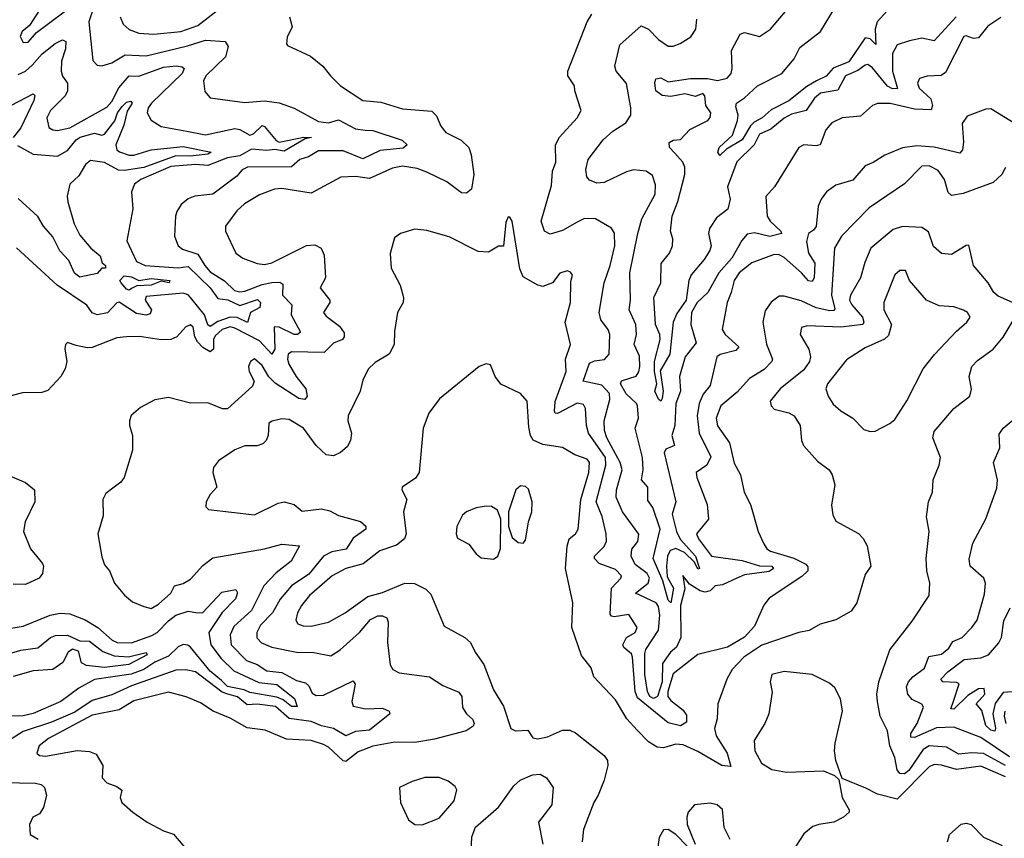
# Model space of a CAD drawing. Extents: x 1552294 to 1694791, y 811929 to 917222.
# Tile 606 of 643: x 1662571 to 1666570, y 900769 to 904093. Entities that reach past the tile are written whole.
import ezdxf

# ---------------------------------------------------------------- set-up
doc = ezdxf.new("R2010")
doc.units = 0

msp = doc.modelspace()

# ---------------------------------------------------------------- linework, layer by layer
at = {"layer": '0CON10XD'}
for points in [[(1662652.4, 904135), (1662610.9, 904069.1), (1662581.4, 904045), (1662573.1, 904025), (1662585, 904001.4), (1662605, 904002.5), (1662639.3, 904040.7), (1662805, 904166.5)], [(1663115, 904035.2), (1663225, 904044.8), (1663295, 904069.1), (1663415, 904163.5)], [(1666135, 904175.6), (1666052.7, 904085), (1666044.8, 904055), (1666047.5, 903992.5), (1666025.5, 904015.5), (1666005, 904019.6), (1665938, 903922), (1665875, 903897.1), (1665845.9, 903864.1), (1665806.9, 903845), (1665767.6, 903822.4), (1665695, 903763.2), (1665623, 903727), (1665586.4, 903695), (1665553.3, 903676.6), (1665538.3, 903661.7), (1665505, 903606.1), (1665442, 903568), (1665415, 903542), (1665405.8, 903555), (1665412.1, 903575), (1665465.8, 903624.3), (1665486.3, 903683.7), (1665489.2, 903705), (1665479.2, 903739.2), (1665481.7, 903755), (1665515, 903775.6), (1665567.4, 903825), (1665665.7, 903874.3), (1665716.1, 903933.9), (1665739, 903981), (1665823.1, 904045), (1665883.8, 904145)], [(1662871.8, 904145), (1662851.2, 904085), (1662867.8, 903927.8), (1662885, 903908.6), (1662905, 903906.5), (1662945, 903918.8), (1662999.5, 903950.5), (1663085, 903947.2), (1663253, 903987), (1663325, 904010.3), (1663405, 904005.4), (1663417.5, 903985), (1663406.9, 903943.1), (1663326.4, 903865), (1663316.7, 903845), (1663322.4, 903802.4), (1663345, 903776), (1663485, 903756.9), (1663565, 903764.4), (1663625, 903755.5), (1663685, 903734), (1663785, 903680), (1663825, 903674.7), (1663865, 903687.2), (1663935, 903649.7), (1663974.3, 903644.3), (1664005, 903643.1), (1664123.6, 903603.6), (1664144.3, 903585), (1664128.4, 903571.6), (1664035, 903562.7), (1663965, 903528), (1663885, 903561.4), (1663785, 903560.8), (1663744, 903536), (1663709.2, 903525), (1663674.7, 903495.3), (1663496.2, 903495), (1663475, 903483.8), (1663452.7, 903457.3), (1663355, 903385.4), (1663282.6, 903377.4), (1663255, 903365.6), (1663227.1, 903342.9), (1663208.5, 903315), (1663203.5, 903295), (1663200, 903215), (1663214.4, 903175), (1663232.1, 903162.1), (1663295, 903141.8), (1663322.2, 903095), (1663345, 903069.5), (1663402.7, 903032.7), (1663443.8, 902993.8), (1663465, 902988.1), (1663485, 902990.6), (1663555, 903018), (1663595, 903026.3), (1663626.9, 903026.9), (1663638.9, 903018.9), (1663637.8, 902975), (1663676.1, 902936.1), (1663672.8, 902895), (1663710.8, 902825), (1663699.2, 902815), (1663685, 902814.8), (1663625, 902845.2), (1663604.3, 902845.7), (1663606.6, 902755), (1663595.3, 902734.7), (1663545, 902789.4), (1663445, 902841.1), (1663425, 902845.7), (1663393.1, 902835), (1663365, 902809.2), (1663358.4, 902795), (1663357.9, 902755), (1663345, 902745.3), (1663315, 902762.8), (1663293.5, 902785), (1663282.4, 902805), (1663275.4, 902845.4), (1663263.9, 902853.9), (1663245, 902846), (1663209.2, 902805), (1663185, 902794.6), (1663145, 902793.8), (1663057.2, 902807.2), (1663005, 902805.5), (1662965, 902801.1), (1662865, 902762.2), (1662845, 902760.6), (1662800.6, 902770.6), (1662765, 902782.5), (1662757.5, 902775), (1662753.6, 902756.4), (1662761.9, 902705), (1662755.6, 902675), (1662738.6, 902645), (1662685, 902587.1), (1662661.1, 902578.9), (1662582, 902578), (1662515, 902560)], [(1665484, 901826), (1665425, 901798.3), (1665394.8, 901795.2), (1665375.2, 901774.8), (1665355, 901769.1), (1665333.9, 901773.9), (1665291.5, 901801.5), (1665264.1, 901835.9), (1665272.1, 901782.1), (1665254.4, 901715), (1665256.1, 901585), (1665238.2, 901545), (1665214.2, 901525), (1665181.1, 901478.9), (1665180.3, 901405), (1665160.7, 901345), (1665145, 901336.9), (1665130.7, 901345), (1665120.6, 901365), (1665109.1, 901435), (1665110.4, 901519.6), (1665114, 901536), (1665165.7, 901614.3), (1665170.1, 901675), (1665165, 901711.1), (1665155.7, 901725), (1665072.5, 901765), (1665123, 901805), (1665129.2, 901825), (1665118.9, 901845), (1665070.8, 901880.8), (1665054.2, 901915), (1665056.7, 901943.3), (1665081.1, 901975), (1665085.9, 902004.1), (1665018.9, 902095), (1664993.8, 902155), (1664994.8, 902185), (1665017.7, 902265), (1665009.4, 902295), (1664955.2, 902395), (1664946.5, 902425), (1664944.8, 902465), (1664968.2, 902551.8), (1664965.6, 902575), (1664935, 902608.8), (1664858.9, 902625), (1664885, 902698.8), (1664905, 902708.8), (1664946.5, 902713.5), (1664964.7, 902735), (1664967.6, 902815), (1664960.6, 902835), (1664930.4, 902875), (1664924.7, 902905), (1664944.8, 903025), (1664969.2, 903095), (1664987.4, 903175), (1664986.1, 903226.1), (1664975, 903247.5), (1664910, 903285), (1664865, 903286.7), (1664835, 903271.6), (1664775, 903237.5), (1664725, 903222.9), (1664701.9, 903235), (1664688.9, 903275), (1664730.5, 903419.5), (1664735, 903478.8), (1664748.2, 903515), (1664747.6, 903585), (1664763.7, 903616.3), (1664835.6, 903695), (1664851.1, 903725), (1664825.5, 903805), (1664824.4, 903825), (1664797.1, 903865), (1664796.9, 903885), (1664875.5, 904085), (1664894, 904116)], [(1666374.4, 904105.6), (1666285, 904006.9), (1666235, 904018.5), (1666185, 904007.1), (1666135, 903991.8), (1666115, 903956.2), (1666115.7, 903885), (1666136.4, 903813.6), (1666115, 903812.8), (1666095, 903823.3), (1666035, 903898.4), (1666015, 903911.6), (1666005, 903909.3), (1665975, 903886.7), (1665924.7, 903865), (1665893.4, 903806.6), (1665823.2, 903795), (1665798.7, 903775), (1665765.1, 903724.9), (1665705, 903709.6), (1665675, 903693.3), (1665621.6, 903648.4), (1665575, 903628.7), (1665554.3, 903585.7), (1665483.4, 903516.6), (1665446, 903415), (1665456.5, 903365), (1665446.3, 903323.7), (1665400.8, 903289.2), (1665372, 903245), (1665368.4, 903225), (1665378.8, 903175), (1665373.7, 903156.3), (1665350.8, 903119.2), (1665297.7, 903057.7), (1665289, 903035), (1665278, 902955), (1665239.9, 902900.1), (1665224.5, 902865), (1665211.9, 902735), (1665172.6, 902667.4), (1665184.7, 902585), (1665180, 902555), (1665175, 902543.8), (1665165, 902551.9), (1665150.3, 902585), (1665158.8, 902615), (1665148.6, 902665), (1665148.7, 902705), (1665172.6, 902795), (1665170.4, 902815), (1665153, 902855), (1665145.9, 902965), (1665175.3, 903025), (1665176.5, 903103.5), (1665209.5, 903145), (1665221.6, 903175), (1665223.7, 903203.7), (1665214.1, 903235), (1665220.7, 903295), (1665244.4, 903355), (1665271.6, 903465), (1665271.8, 903495), (1665264.7, 903515), (1665231.1, 903551.1), (1665209.5, 903575), (1665209.2, 903595), (1665225, 903603.6), (1665255, 903606.9), (1665293, 903647), (1665365, 903683.5), (1665375, 903696.2), (1665377.5, 903715), (1665356.9, 903745), (1665353.9, 903783.9), (1665345, 903793.3), (1665315, 903781.9), (1665272.5, 903792.5), (1665215, 903780.9), (1665180, 903785), (1665154.7, 903805), (1665150.2, 903835), (1665155, 903853.5), (1665175, 903857.5), (1665205, 903841.2), (1665295, 903855.2), (1665364.1, 903854.1), (1665405, 903846.1), (1665444.6, 903855.4), (1665460, 903875), (1665464.3, 903895), (1665462.1, 903967.9), (1665497.5, 904035), (1665515, 904041.8), (1665575, 904025.5), (1665620.5, 904055), (1665687.8, 904135)], [(1663666.7, 904105), (1663677.5, 904065), (1663657.7, 904022.3), (1663654.1, 903995.9), (1663658.6, 903988.6), (1663752, 903945), (1663802.5, 903905), (1663832.5, 903865), (1663873.3, 903825), (1663964, 903765), (1664038.1, 903758.1), (1664125, 903730.8), (1664245, 903721.9), (1664263.3, 903703.3), (1664281.5, 903661.5), (1664302.2, 903635), (1664364.3, 903604.3), (1664395, 903574.4), (1664405, 903544), (1664415.5, 903465), (1664405.2, 903404.8), (1664385, 903388.5), (1664365, 903390.5), (1664305.2, 903435.2), (1664225, 903474.4), (1664185, 903489.7), (1664125, 903498.7), (1664085, 903490.5), (1663991.7, 903448.3), (1663935, 903456.2), (1663875, 903453.8), (1663755, 903389.2), (1663635, 903408.1), (1663605.2, 903404.8), (1663545, 903382.2), (1663483.3, 903345), (1663452.4, 903317.6), (1663406.2, 903255), (1663406.9, 903235), (1663448.5, 903145), (1663477.1, 903125), (1663535, 903103.1), (1663565, 903099.7), (1663595, 903106.4), (1663735, 903176.7), (1663768.9, 903178.9), (1663795, 903165.7), (1663807.4, 903137.4), (1663812.9, 903045), (1663791.4, 903005), (1663830.9, 902955), (1663830.5, 902945), (1663804.5, 902905), (1663815, 902889.5), (1663869.4, 902849.4), (1663888.6, 902821.4), (1663888.9, 902805), (1663881.4, 902795), (1663845, 902779.6), (1663807.7, 902742.3), (1663675, 902745.3), (1663660.7, 902735), (1663658.3, 902715), (1663663.9, 902695), (1663693.9, 902643.9), (1663732.5, 902595), (1663738.4, 902565), (1663729.4, 902550.6), (1663705, 902555.6), (1663608.1, 902618.1), (1663582.6, 902642.6), (1663555, 902688.9), (1663525, 902715.6), (1663508, 902705), (1663500, 902685), (1663503.3, 902665), (1663523.3, 902625), (1663516.7, 902605), (1663415, 902513.1), (1663395, 902513.3), (1663335, 902537.8), (1663265, 902536.4), (1663175, 902558.9), (1663119.7, 902550.3), (1663061.1, 902518.9), (1663024.2, 902485.8), (1663016.2, 902465), (1663016.2, 902445), (1663029.2, 902405), (1663028.6, 902345), (1662995.8, 902234.2), (1662981.2, 902215), (1662949.3, 902190.7), (1662920.3, 902169.7), (1662908.6, 902145), (1662909.2, 902079.2), (1662888.6, 902005), (1662905, 901912.5), (1662915, 901880), (1662935.8, 901855), (1662955.9, 901805.9), (1662996.7, 901756.7), (1663028.9, 901728.9), (1663075, 901710), (1663105, 901702.9), (1663135, 901720), (1663184.3, 901765), (1663200, 901795), (1663235, 901804.5), (1663265, 901821.5), (1663315, 901877.1), (1663355, 901908.1), (1663565, 901945.3), (1663635, 901964.3), (1663706.7, 901956.7), (1663673.6, 901895), (1663613.1, 901846.9), (1663562.4, 901795), (1663512.1, 901695), (1663440.4, 901629.6), (1663426.2, 901595), (1663429.1, 901555), (1663492, 901492), (1663535, 901475.2), (1663575, 901449.8), (1663635, 901442.1), (1663695, 901410.5), (1663731.3, 901401.3), (1663745, 901387.9), (1663759, 901359), (1663775, 901349.8), (1663805, 901350.7), (1663925, 901409.4), (1663933.3, 901395), (1663919.7, 901325), (1663925.4, 901305.4), (1663975, 901295.4), (1664045, 901297.3), (1664072, 901285), (1664074.2, 901275), (1663990.9, 901209.1), (1663935, 901202.4), (1663895, 901185.8), (1663845.1, 901215.1), (1663796.2, 901226.2), (1663755, 901243.9), (1663665, 901255.5), (1663610.4, 901305), (1663535, 901313.7), (1663495, 901311.6), (1663455, 901344.1), (1663415.8, 901354.2), (1663392.9, 901362.9), (1663285, 901444.8), (1663245, 901453.8), (1663205, 901452.1), (1663025, 901388), (1662945, 901351.5), (1662865, 901328.9), (1662795, 901280.9), (1662699.6, 901240.4), (1662585, 901202.7), (1662539.6, 901175)], [(1662978.8, 904105), (1662990.5, 904075), (1663015, 904053.2), (1663055, 904038.8), (1663115, 904035.2)], [(1666555, 904102.1), (1666503.2, 904066.8), (1666465, 904019.7), (1666445, 904017.1), (1666415, 904028.2), (1666405, 904025.5), (1666331, 903879), (1666312.7, 903867.3), (1666256, 903864), (1666225.3, 903854.7), (1666217.2, 903835), (1666224.2, 903815), (1666271.8, 903771.8), (1666278.6, 903745), (1666272.5, 903727.5), (1666205, 903730.7), (1666106.7, 903753.3), (1666055, 903753.6), (1666034.2, 903745), (1665985, 903701.5), (1665911.2, 903695), (1665868.9, 903675), (1665844.3, 903645.7), (1665822.5, 903585), (1665805, 903580.7), (1665755, 903585.4), (1665735, 903574.4), (1665636.7, 903415), (1665601.8, 903375), (1665606.1, 903295), (1665619.1, 903275), (1665662.7, 903235), (1665664.4, 903225), (1665616.9, 903213.1), (1665555, 903227.6), (1665525, 903222.2), (1665503.4, 903196.6), (1665463.3, 903125), (1665409.8, 903065), (1665365.2, 902985), (1665322.4, 902945), (1665299.2, 902905), (1665296.7, 902855), (1665318.8, 902781.2), (1665272.9, 902725), (1665250.3, 902645), (1665254.8, 902585), (1665235, 902534.4), (1665231.8, 902445), (1665219.4, 902405), (1665230.5, 902365), (1665195, 902349.6), (1665187.7, 902335), (1665235.9, 902135), (1665220.6, 902085), (1665237.9, 902015), (1665253.8, 901983.8), (1665315.2, 901915), (1665331.2, 901865), (1665325, 901862.2), (1665311, 901891), (1665270.2, 901930.2), (1665235, 901945.9), (1665212.1, 901937.9), (1665201.2, 901915), (1665197.6, 901875), (1665200.5, 901830.5), (1665226.8, 901785), (1665217.1, 901732.9), (1665215, 901725.6), (1665205, 901735.8), (1665182.8, 901815), (1665144, 901905), (1665172.6, 902025), (1665142.5, 902112.5), (1665121.4, 902141.4), (1665121.3, 902195), (1665095.9, 902225), (1665103.4, 902265), (1665100.3, 902315), (1665070, 902435), (1665084.1, 902475.9), (1665079.7, 902525), (1665076.1, 902535), (1665033.6, 902573.6), (1665010.5, 902615), (1665015, 902627.3), (1665073.9, 902646.1), (1665085, 902663.6), (1665088.9, 902685), (1665087.6, 902727.6), (1665065.9, 902775), (1665075.3, 902815), (1665073.3, 902855), (1665046.4, 902915), (1665051.6, 902955), (1665049.1, 903065), (1665081.6, 903225), (1665097.5, 903285), (1665152.2, 903385), (1665153.4, 903423.4), (1665140.4, 903460.4), (1665115, 903478.5), (1665063.5, 903483.5), (1665035, 903475.7), (1664945, 903432), (1664915, 903429.4), (1664885, 903441.2), (1664874, 903455), (1664870.6, 903485), (1664880, 903525), (1664940.9, 903605), (1664979.9, 903640.1), (1665032.5, 903675), (1665052.9, 903705), (1665052.9, 903735), (1665034.8, 903834.8), (1664993.6, 903885), (1664987.9, 903905), (1665008.7, 903991.3), (1665095, 904068.5), (1665124.2, 904055), (1665165, 904013.3), (1665205, 903985.7), (1665225, 903985.7), (1665253.4, 903996.6), (1665296.3, 904023.7), (1665316.7, 904055), (1665321.2, 904095)], [(1662565, 903870.7), (1662595, 903884.7), (1662621, 903909), (1662662.6, 903955), (1662715, 903996.6), (1662745, 904011.5), (1662758.5, 904005), (1662757, 903975), (1662740.9, 903925), (1662739.4, 903885), (1662744.2, 903864.2), (1662765.4, 903835), (1662764.7, 903804.7), (1662756.1, 903783.9), (1662695.4, 903725), (1662681.2, 903695), (1662688.6, 903655), (1662705, 903645.6), (1662723.8, 903643.8), (1662775, 903654.2), (1662925, 903738.6), (1662945, 903761.8), (1662973, 903817), (1663015, 903865.3), (1663055, 903863.4), (1663155, 903900), (1663205.7, 903905.7), (1663231.3, 903901.3), (1663239.2, 903895), (1663230.4, 903875), (1663106.5, 903755), (1663092.5, 903735), (1663089.1, 903715), (1663105, 903685.8), (1663145, 903660), (1663249.8, 903640.2), (1663325, 903625.7), (1663445, 903651.4), (1663465, 903647.2), (1663505.7, 903624.3), (1663520.6, 903629.4), (1663555, 903663.9), (1663565, 903660), (1663612.4, 903602.4), (1663625, 903595.8), (1663725, 903616.8), (1663756.2, 903615), (1663730.8, 903609.2), (1663645, 903559.4), (1663606.7, 903566.7), (1663575, 903562.6), (1663512.2, 903567.8), (1663465, 903540.9), (1663415, 903532), (1663335, 903501.6), (1663285, 903505.6), (1663185, 903497.5), (1663063.1, 903445), (1663036.7, 903425), (1663025.5, 903395), (1663030.9, 903325), (1663005.7, 903195), (1663024.5, 903155), (1663045, 903110.9), (1663080.6, 903095), (1663215, 903085.1), (1663255, 903091.7), (1663344.9, 903004.9), (1663375, 902961.7), (1663415.8, 902955.8), (1663465, 902933.3), (1663536.8, 902956.8), (1663549, 902945), (1663546.8, 902925), (1663508.5, 902905), (1663495.8, 902864.2), (1663453.5, 902883.5), (1663425, 902885.4), (1663375, 902868.5), (1663345, 902847.9), (1663334.5, 902854.5), (1663321.4, 902895), (1663265, 902965.9), (1663255, 902976.1), (1663235, 902982.9), (1663085, 902968.8), (1663080, 902955), (1663106.5, 902915), (1663100.9, 902899.1), (1663085, 902892.9), (1663045, 902900), (1662975, 902946.1), (1662965, 902943.1), (1662927, 902903), (1662885, 902895.3), (1662865, 902902.9), (1662843.9, 902933.9), (1662723.1, 903015), (1662557.4, 903167.4)], [(1662508.8, 903731.2), (1662625, 903791.9), (1662631.9, 903785), (1662627.8, 903765), (1662575, 903653.8), (1662544.5, 903615)], [(1662562.3, 903582.3), (1662625, 903547.4), (1662725, 903538.8), (1662765, 903562.6), (1662799.8, 903605), (1662817, 903617), (1662875, 903632.1), (1662905, 903624.8), (1662915, 903628.3), (1662957.1, 903682.9), (1662967.7, 903715), (1662985, 903739.4), (1663005, 903759), (1663022.7, 903762.7), (1663027.6, 903755), (1663007.7, 903722.3), (1662993.2, 903665), (1662961.9, 903585), (1662965, 903565.4), (1662976.5, 903556.5), (1663015, 903543.3), (1663035, 903543.5), (1663105, 903564.6), (1663235, 903578.7), (1663348.8, 903555), (1663335, 903547.5), (1663265, 903539.7), (1663205, 903541), (1663075, 903492.6), (1662995, 903480.5), (1662971.8, 903481.8), (1662915, 903513.6), (1662857.8, 903522.2), (1662837.9, 903505), (1662810.6, 903459.4), (1662774.7, 903425), (1662763.5, 903376.5), (1662766.2, 903353.8), (1662792.5, 903265), (1662815, 903218.8), (1662859.8, 903165), (1662897.6, 903135), (1662905.6, 903105.6), (1662920, 903095), (1662920, 903085), (1662905, 903083.8), (1662885, 903063.1), (1662815, 903048), (1662793.9, 903063.9), (1662771, 903115), (1662734.5, 903155), (1662705, 903211.1), (1662667.5, 903255), (1662645, 903294), (1662565, 903367.2)], [(1666645, 903651.6), (1666515, 903731.9), (1666495, 903730.6), (1666418.5, 903701.5), (1666398, 903672), (1666403.4, 903596.6), (1666399.6, 903565), (1666388.9, 903551.1), (1666285, 903575.9), (1666215, 903580.7), (1666156.6, 903573.4), (1666085, 903543.5), (1666036.9, 903513.1), (1666005, 903500.6), (1665955, 903441.1), (1665885, 903421.5), (1665848.1, 903395), (1665825.5, 903365), (1665813.5, 903336.5), (1665805, 903254), (1665795, 903238.5), (1665774.3, 903225), (1665766.9, 903193.1), (1665775, 903145.6), (1665800.4, 903105), (1665797.1, 903045), (1665789.4, 903030.6), (1665775, 903032.5), (1665746.7, 903065), (1665675, 903127.4), (1665655, 903138.8), (1665635, 903139.3), (1665545, 903106), (1665493.4, 903065), (1665472.3, 903035), (1665460.8, 902985), (1665443.9, 902945), (1665423.6, 902835), (1665436.2, 902815), (1665491.8, 902765), (1665479.4, 902750.6), (1665416.1, 902733.9), (1665402.3, 902725), (1665375, 902608.1), (1665347.3, 902572.7), (1665331, 902535), (1665322.5, 902485), (1665330.5, 902415), (1665377.8, 902317.8), (1665361.5, 902285), (1665318.1, 902255), (1665320.5, 902235), (1665362.3, 902125), (1665368.1, 902065), (1665320, 902005), (1665327.8, 901985), (1665380.6, 901915), (1665505, 901897.7), (1665575, 901875.5), (1665625, 901874.4), (1665632.1, 901865), (1665615, 901853), (1665515, 901839.2), (1665484, 901826)], [(1666575, 903493.3), (1666560, 903465), (1666525, 903432.7), (1666402.9, 903387.1), (1666355, 903379.6), (1666341.1, 903391.1), (1666327.2, 903445), (1666301.2, 903481.2), (1666265, 903499.5), (1666235, 903498), (1666165, 903426.2), (1666020.9, 903329.1), (1665908.2, 903215), (1665880, 903165), (1665867.3, 902975), (1665881.2, 902918.8), (1665877.2, 902912.8), (1665861.7, 902911.7), (1665805, 902922.8), (1665745, 902951.9), (1665675, 902971.1), (1665655, 902970.6), (1665623.1, 902946.9), (1665598.5, 902911.5), (1665589.2, 902865), (1665603.7, 902776.3), (1665627.8, 902715), (1665625.6, 902705), (1665595, 902672.9), (1665535, 902636.2), (1665485, 902581.2), (1665418.4, 902525), (1665399.6, 902475), (1665405, 902443.6), (1665453, 902375), (1665472, 902292), (1665498.1, 902245), (1665513.6, 902175), (1665539.3, 902125), (1665569.6, 902015), (1665592.7, 901965), (1665605.7, 901945), (1665620.8, 901935), (1665715, 901907.5), (1665763, 901883), (1665771.7, 901871.7), (1665771.1, 901855), (1665747.8, 901832.2)], [(1665747.8, 901832.2), (1665614.5, 901745), (1665593.5, 901716.5), (1665555, 901631.4), (1665515, 901585.5), (1665445.8, 901545), (1665325, 901515.6), (1665225, 901437.1), (1665203.2, 901365), (1665202.6, 901345), (1665215, 901328.4), (1665265, 901290), (1665278.7, 901268.7), (1665279, 901241), (1665255, 901225.8), (1665205, 901237.6), (1665080, 901340), (1665069.9, 901365), (1665060, 901505), (1665055, 901518.2), (1665025, 901543.5), (1665021, 901555), (1665035, 901584.7), (1665071.1, 901605), (1665078.9, 901625), (1665045, 901677.7), (1664985, 901668.9), (1664975, 901670.8), (1664969.4, 901679.4), (1664974.8, 901785.2), (1665012.3, 901825), (1665014.6, 901835), (1664990.9, 901860.9), (1664924.1, 901885), (1664905.9, 901905), (1664904.7, 901915), (1664945.2, 901954.8), (1664953.8, 901976.2), (1664953.3, 902005), (1664936.7, 902076.7), (1664911.8, 902135), (1664950.7, 902285), (1664950, 902315), (1664880.7, 902415), (1664873, 902445), (1664869.4, 902515), (1664861.3, 902531.3), (1664835, 902536.8), (1664755, 902494.6), (1664745.6, 902495.6), (1664743.2, 902503.2), (1664745, 902542.9), (1664789.8, 902665), (1664786.9, 902715), (1664808.1, 902775), (1664786.2, 902865), (1664808.2, 902945), (1664809.5, 903030.5), (1664816.4, 903056.4), (1664808.3, 903068.3), (1664795, 903073.3), (1664765, 903064), (1664734.5, 903025.5), (1664695, 903010.4), (1664675, 903015.4), (1664615, 903049.4), (1664602.1, 903082.1), (1664571.2, 903275), (1664561.7, 903291.7), (1664555, 903292.5), (1664545, 903270), (1664536.1, 903173.9), (1664515, 903173.3), (1664475, 903149.4), (1664432.4, 903152.4), (1664315, 903211.4), (1664225, 903238), (1664175, 903242.5), (1664117.5, 903225), (1664093, 903207), (1664075.8, 903144.2), (1664080, 903085), (1664115.5, 903015.5), (1664130, 902965), (1664128.1, 902945), (1664105.8, 902905), (1664093, 902827), (1664091.4, 902775), (1664070.8, 902735), (1664015, 902700.8), (1663985.7, 902674.3), (1663965, 902630), (1663953.8, 902585), (1663904.3, 902485), (1663903.3, 902465), (1663917.8, 902415), (1663914.4, 902385), (1663901.1, 902358.9), (1663874.1, 902335.9), (1663845, 902322.1), (1663815, 902326.7), (1663774.4, 902364.4), (1663723.3, 902435), (1663665, 902470), (1663635, 902472.1), (1663596.2, 902463.8), (1663582.9, 902455), (1663579.5, 902405), (1663572.2, 902385), (1663558.9, 902371.1), (1663535, 902362.9), (1663485, 902362.7), (1663445, 902346.5), (1663378.3, 902301.7), (1663358.1, 902275), (1663355.6, 902255), (1663371.4, 902195), (1663344.2, 902165), (1663328, 902135), (1663326.7, 902115), (1663337.5, 902105), (1663525, 902082.9), (1663620.4, 902129.6), (1663645, 902135.8), (1663685.3, 902125.3), (1663718.2, 902098.2), (1663796.7, 902106.7), (1663830.5, 902099.5), (1663865, 902080.4), (1663955, 902056.4), (1663976.7, 902036.7), (1663976.9, 902025), (1663925, 901988.7), (1663896.5, 901943.5), (1663837.9, 901932.1), (1663805.2, 901914.8), (1663745, 901842.2), (1663675.4, 901794.6), (1663629.1, 901740.9), (1663597.8, 901685), (1663548.6, 901635), (1663533.6, 901605), (1663534, 901584), (1663552.7, 901562.7), (1663595, 901546), (1663695, 901524.7), (1663765, 901523.9), (1663835, 901510.9), (1663872.2, 901535), (1663951.2, 901605), (1663995, 901658.2), (1664025, 901672.3), (1664045, 901672.7), (1664061.4, 901665), (1664067.6, 901647.6), (1664065.3, 901565), (1664075, 901473.8), (1664085.7, 901455), (1664111.9, 901441.9), (1664234.6, 901424.6), (1664289.4, 901389.4), (1664355, 901363.2), (1664366.4, 901345), (1664369.9, 901299.9), (1664385.3, 901275.3), (1664411.8, 901251.8), (1664416.7, 901235), (1664413.1, 901225), (1664383.7, 901206.3), (1664255, 901171.6), (1664175, 901158.2), (1664095, 901160), (1664005, 901143.1), (1663945, 901120.7), (1663895, 901081.7), (1663885, 901084), (1663825, 901140), (1663805, 901150.6), (1663755, 901167.1), (1663655, 901172.2), (1663568.2, 901208.2), (1663495, 901217.9), (1663425, 901257.3), (1663356, 901286), (1663305, 901320), (1663246.6, 901343.4), (1663175, 901362.8), (1663035, 901328.1), (1662975, 901290.7), (1662865, 901269.1), (1662687.5, 901175), (1662650.4, 901145), (1662640, 901115), (1662651.2, 901105), (1662675, 901102.5), (1662804.4, 901125.6), (1662855, 901121.6), (1662880.8, 901110.8), (1662908.8, 901065), (1662905.7, 901015), (1662924.2, 900994.2), (1662965, 900979.6), (1662985.7, 900965), (1662979.2, 900935), (1662986.2, 900915), (1663030, 900875), (1663088.8, 900835), (1663155, 900799.4), (1663195.5, 900785.5), (1663256.2, 900715)], [(1666602.5, 902945), (1666545, 902970.3), (1666527.8, 902985), (1666504, 903025), (1666444.4, 903095), (1666425, 903177.5), (1666415, 903176.7), (1666355, 903139.5), (1666315, 903143.5), (1666282.6, 903172.6), (1666261.5, 903231.5), (1666235, 903250), (1666155.9, 903254.1), (1666119, 903241), (1666027.5, 903165), (1666002.7, 903107.3), (1665985.4, 903045), (1665945.7, 902975), (1665941.3, 902955), (1665950.4, 902935), (1665993.4, 902885), (1665999.1, 902865), (1665995, 902855.5), (1665905.7, 902844.3), (1665769.1, 902850.9), (1665745.9, 902844.1), (1665740.7, 902815), (1665776.5, 902755), (1665782, 902725), (1665778.4, 902705), (1665755, 902671.1), (1665660, 902595), (1665618.6, 902545), (1665622.9, 902525), (1665635, 902511.4), (1665695, 902497.1), (1665715.6, 902485), (1665740, 902445), (1665745.5, 902385), (1665754.4, 902365), (1665810.9, 902300.9), (1665857.8, 902265), (1665871.1, 902245), (1665880.8, 902205), (1665867.3, 902122.7), (1665873, 902083), (1665885, 902056.7), (1665977.1, 902007.1), (1665996.8, 901986.8), (1666012.5, 901957.5), (1666027.5, 901875), (1666005, 901840), (1665971.1, 901725), (1665948, 901692), (1665885, 901656.9), (1665821.4, 901638.6), (1665776.9, 901613.1), (1665735, 901604.6), (1665585, 901553.9), (1665511.2, 901505), (1665464.5, 901455), (1665442.9, 901415), (1665406.7, 901315), (1665402.9, 901255), (1665393.2, 901215), (1665400, 901185), (1665444.6, 901115), (1665459.5, 901060.5), (1665422.9, 901065), (1665325, 901121.9), (1665265, 901148.9), (1665235, 901151.8), (1665185, 901136.2), (1665159.2, 901139.2), (1665125, 901160.6), (1665078.9, 901208.9), (1665036.9, 901255), (1664991.1, 901331.1), (1664902, 901425), (1664891.2, 901461.2), (1664852.3, 901512.3), (1664813.1, 901625), (1664816.9, 901725), (1664787.3, 901865), (1664794.2, 901955), (1664802.7, 901985), (1664827.5, 902005), (1664838.5, 902025), (1664850.5, 902145), (1664882.6, 902255), (1664885.5, 902295.5), (1664875, 902308.4), (1664825, 902326.2), (1664775, 902356.5), (1664695, 902367.9), (1664656.6, 902386.6), (1664645.3, 902405.3), (1664638.3, 902438.3), (1664631.4, 902545), (1664605, 902576), (1664525, 902613.8), (1664502.2, 902645), (1664482.3, 902692.3), (1664465, 902696.2), (1664437.5, 902685), (1664276.4, 902553.6), (1664231.9, 902495), (1664210, 902435), (1664192.9, 902255), (1664177.7, 902232.3), (1664124, 902195), (1664122.5, 902185), (1664142.5, 902145), (1664130, 902095), (1664140.5, 902005), (1664133.6, 901985), (1664100.9, 901959.1), (1664033.9, 901936.1), (1663965.5, 901884.5), (1663895, 901865.2), (1663840.5, 901835), (1663748.2, 901755), (1663715.6, 901714.4), (1663699.2, 901685), (1663692.5, 901655), (1663700.4, 901640.4), (1663722, 901632), (1663755, 901631.1), (1663825, 901646.4), (1663892.7, 901685), (1663985, 901751.7), (1664045, 901768), (1664134.4, 901805.6), (1664174.3, 901804.3), (1664220.4, 901780.4), (1664240.5, 901760.5), (1664295, 901631.2), (1664378.8, 901585), (1664401.4, 901565), (1664420.6, 901525), (1664455.5, 901475), (1664495, 901372), (1664536.1, 901306.1), (1664566, 901215), (1664585, 901205.8), (1664635, 901208.8), (1664655, 901177.1), (1664675, 901173.1), (1664715, 901180.9), (1664775, 901208.6), (1664805, 901209), (1664828.3, 901198.3), (1664945.2, 901105), (1664958.8, 901085), (1664959.8, 901065), (1664944.8, 901005.2), (1664920, 900945), (1664902.3, 900915), (1664860.6, 900805), (1664855.5, 900755)], [(1666025, 902420.8), (1666045, 902422.5), (1666105, 902453.1), (1666125, 902470), (1666173.7, 902546.3), (1666240, 902675), (1666286.4, 902733.6), (1666375, 902828.5), (1666417.8, 902865), (1666430.6, 902885), (1666420.8, 902905), (1666404, 902914), (1666365, 902926.9), (1666305, 902931.2), (1666254.1, 902954.1), (1666184.6, 903035), (1666168, 903075), (1666145, 903075.4), (1666125, 903057.8), (1666080.4, 902945), (1666080.9, 902915), (1666112.1, 902855), (1666099.1, 902810.9), (1666083.6, 902796.4), (1666005, 902761.3), (1665928.2, 902711.8), (1665851.1, 902615), (1665845.5, 902595), (1665854.5, 902565), (1665875, 902532.2), (1665906, 902505), (1665954, 902475), (1665999.1, 902429.1), (1666025, 902420.8)], [(1663015, 902995.4), (1663005, 902999.3), (1662983.2, 903025), (1662977.5, 903035), (1662995, 903053.5), (1663025, 903049.3), (1663055, 903034.4), (1663105, 903042.8), (1663181.2, 903035), (1663177.5, 903025), (1663145, 903031.5), (1663105, 903015.3), (1663046.7, 903013.3), (1663025, 903001.8), (1663015, 902995.4)], [(1666305.8, 902285), (1666310, 902315), (1666278.9, 902395), (1666285, 902421.2), (1666365, 902514.5), (1666429.2, 902565), (1666436.8, 902593.2), (1666427.3, 902645), (1666437.8, 902685), (1666460.2, 902709.8), (1666525, 902755.6), (1666565, 902804.4), (1666613.6, 902885)], [(1666590.8, 901100.8), (1666475, 901178.3), (1666365, 901220), (1666295, 901218.3), (1666205, 901179.1), (1666190.4, 901180.4), (1666190, 901195), (1666215.2, 901235), (1666241.7, 901301.7), (1666234.5, 901314.5), (1666195, 901333.1), (1666177.3, 901355), (1666173.1, 901385), (1666180.6, 901405), (1666197.7, 901425), (1666245, 901460.4), (1666262.6, 901507.4), (1666315, 901517.1), (1666345, 901540.9), (1666361, 901569), (1666398, 901585), (1666438.1, 901625), (1666459.4, 901655), (1666489.9, 901760.1), (1666492.7, 901805), (1666487.1, 901825), (1666431.1, 901875), (1666426.9, 901903.1), (1666442.4, 901967.6), (1666495, 902066.2), (1666539.1, 902190.9), (1666541.9, 902225), (1666526.2, 902295), (1666551.2, 902355), (1666549.2, 902410.8), (1666564.5, 902435), (1666613.3, 902475)], [(1666575.2, 901065.2), (1666485, 901113.5), (1666436.5, 901116.5), (1666385, 901111.6), (1666335, 901139.4), (1666265, 901144.8), (1666240.4, 901129.6), (1666182.2, 901045), (1666165, 901031.7), (1666145, 901032.2), (1666135, 901046.9), (1666125, 901098.1), (1666104.2, 901145), (1666095.3, 901205.3), (1666065.5, 901265), (1666054.6, 901325), (1666052.3, 901355), (1666059.6, 901405), (1666104.3, 901535), (1666195, 901651.2), (1666264.2, 901755.8), (1666267.3, 901805), (1666255.4, 901855.4), (1666251.8, 901905), (1666264.6, 902014.6), (1666253.1, 902075), (1666262.5, 902135), (1666278, 902175), (1666281.2, 902225), (1666305.8, 902285)], [(1662515, 902248), (1662594.6, 902214.6), (1662631.2, 902185), (1662632.5, 902135), (1662592.9, 902055), (1662585.8, 902015), (1662614.5, 901944.5), (1662664, 901885), (1662668, 901875), (1662663.8, 901845), (1662650, 901825), (1662595, 901800), (1662545, 901801.1)], [(1664615, 901967.5), (1664625, 901980), (1664636.7, 902055), (1664651.4, 902095), (1664652, 902135), (1664637.3, 902187.3), (1664625, 902198), (1664605, 902201.2), (1664586.2, 902185), (1664555.5, 902095), (1664555.4, 902035.4), (1664570.7, 901990.7), (1664595, 901970), (1664615, 901967.5)], [(1664495, 901903.3), (1664513.3, 901915), (1664524.1, 901945.9), (1664524.4, 902065), (1664511.4, 902101.4), (1664487.2, 902117.2), (1664465, 902118.6), (1664425, 902111.1), (1664385.2, 902094.8), (1664369.2, 902080.8), (1664346.8, 902035), (1664343.8, 902005), (1664348.6, 901988.6), (1664395, 901964), (1664425, 901923.8), (1664445, 901908), (1664495, 901903.3)], [(1662485.7, 901614.3), (1662585, 901630.4), (1662694.8, 901675.2), (1662735, 901683.5), (1662775, 901681.2), (1662836.5, 901656.5), (1662888.5, 901625), (1662945.8, 901574.2), (1662966.7, 901565), (1663025, 901563.6), (1663107.8, 901592.2), (1663129.6, 901605), (1663175, 901652.9), (1663205, 901674.8), (1663255, 901691.3), (1663295, 901684.3), (1663315, 901686.9), (1663391.2, 901768.8), (1663449, 901779), (1663455.9, 901765.9), (1663447.8, 901742.2), (1663393.3, 901686.7), (1663338.9, 901605), (1663347.7, 901555), (1663389.3, 901499.3), (1663439.9, 901449.9), (1663542, 901402), (1663615, 901393.8), (1663687.2, 901337.2), (1663697.9, 901305), (1663675, 901304.1), (1663641.2, 901331.2), (1663615, 901342.3), (1663505, 901361.2), (1663482, 901372), (1663415, 901386), (1663390.5, 901410.5), (1663345, 901447.8), (1663265, 901545.7), (1663254.1, 901554.1), (1663235, 901556), (1663215, 901546.6), (1663175, 901509), (1663119.8, 901485), (1663074.7, 901455.3), (1663023.9, 901436.1), (1662875, 901413.6), (1662811.2, 901378.8), (1662738.5, 901325), (1662625, 901276.2), (1662585, 901267.3), (1662476.2, 901263.8)], [(1666619.3, 901365), (1666565, 901360.8), (1666533, 901317), (1666523.4, 901275), (1666533.8, 901216.2), (1666530.8, 901205), (1666515, 901209.1), (1666495, 901227.5), (1666477.9, 901287.9), (1666455.9, 901315), (1666490.7, 901355), (1666487.3, 901377.3), (1666465, 901376.9), (1666421.1, 901348.9), (1666365, 901294), (1666352.1, 901295), (1666363.6, 901326.4), (1666386.3, 901396.4), (1666375, 901402), (1666320, 901405), (1666311.9, 901415), (1666340.5, 901445), (1666407.3, 901495), (1666475, 901502.8), (1666505, 901514.4), (1666547.5, 901562.5), (1666558.2, 901585), (1666567.7, 901652.3), (1666593.8, 901705)], [(1662525, 901518.5), (1662575, 901533.5), (1662645, 901542.4), (1662695.8, 901584.2), (1662716.6, 901593.4), (1662765, 901593.9), (1662815, 901571), (1662855, 901569.6), (1662908, 901528), (1662955, 901509.7), (1663013.2, 901506.8), (1663085, 901523.3), (1663088.1, 901515), (1663014, 901475), (1662915, 901463.2), (1662841.7, 901471.7), (1662821.8, 901481.8), (1662809.2, 901529.2), (1662785, 901537.4), (1662768, 901525), (1662746.3, 901483.7), (1662705, 901454.7), (1662625, 901449.8), (1662545, 901426.5)], [(1666575, 901019.2), (1666475, 901062.5), (1666375, 901048.1), (1666315, 901066.1), (1666285, 901068.4), (1666265, 901060), (1666135, 900928.2), (1666055, 900949.1), (1666007, 900973), (1665911.7, 901011.7), (1665885.7, 901085.7), (1665880, 901125), (1665882.7, 901155), (1665913.2, 901285), (1665905, 901336.2), (1665880.9, 901380.9), (1665859.7, 901399.7), (1665790, 901435), (1665675, 901447.1), (1665625.8, 901435), (1665618.2, 901405), (1665626.7, 901363.3), (1665613.1, 901275), (1665597.5, 901235), (1665553.6, 901166.4), (1665556.1, 901125), (1665583.6, 901075), (1665625, 901048.5), (1665685, 901038.2), (1665835, 901042.9), (1665880, 901025), (1665898.3, 901008.3), (1665910.8, 900935), (1665940, 900885), (1665940, 900875), (1665916.7, 900855), (1665877.5, 900835), (1665816.1, 900826.1), (1665792.4, 900817.6), (1665755, 900788), (1665708.8, 900715)], [(1666571.9, 901285), (1666569.2, 901265), (1666576.5, 901235)], [(1664402.7, 900685), (1664406.6, 900775), (1664422, 900815), (1664515, 900896.2), (1664577.4, 900982.6), (1664604, 901006), (1664652.9, 901027.1), (1664685, 901030), (1664710, 901015), (1664737.8, 900975), (1664732.1, 900905), (1664678.2, 900835), (1664696.1, 900745)], [(1662505, 900995.5), (1662635, 900993.9), (1662658.1, 900988.1), (1662671.9, 900975), (1662679.2, 900945), (1662667.5, 900895), (1662650.9, 900869.1), (1662624.2, 900855), (1662611.2, 900825), (1662613.3, 900785), (1662645.7, 900765.7)], [(1664205, 900824.2), (1664275, 900850.8), (1664335, 900921.2), (1664346.4, 900966.4), (1664340, 900980), (1664311.2, 901001.2), (1664275, 901015.7), (1664215.7, 901015.7), (1664165, 901000), (1664113.8, 900975), (1664117.1, 900915), (1664150, 900845), (1664175, 900826), (1664205, 900824.2)], [(1665456, 900765), (1665432.6, 900812.6), (1665425, 900886.2), (1665404, 900905), (1665375, 900912.7), (1665311.2, 900905), (1665285.8, 900875), (1665280, 900855), (1665282.2, 900825), (1665313.8, 900745)], [(1666338.5, 900755), (1666346.7, 900785), (1666395, 900826.5), (1666415, 900830.5), (1666435, 900825.6), (1666485, 900774.4), (1666560.8, 900740.8)], [(1665284.2, 900735), (1665235.3, 900785.3), (1665205, 900805.5), (1665185, 900803.8), (1665167.7, 900772.3), (1665160, 900715)]]:
    msp.add_lwpolyline(points, dxfattribs=at)

doc.saveas('drawing.dxf')
